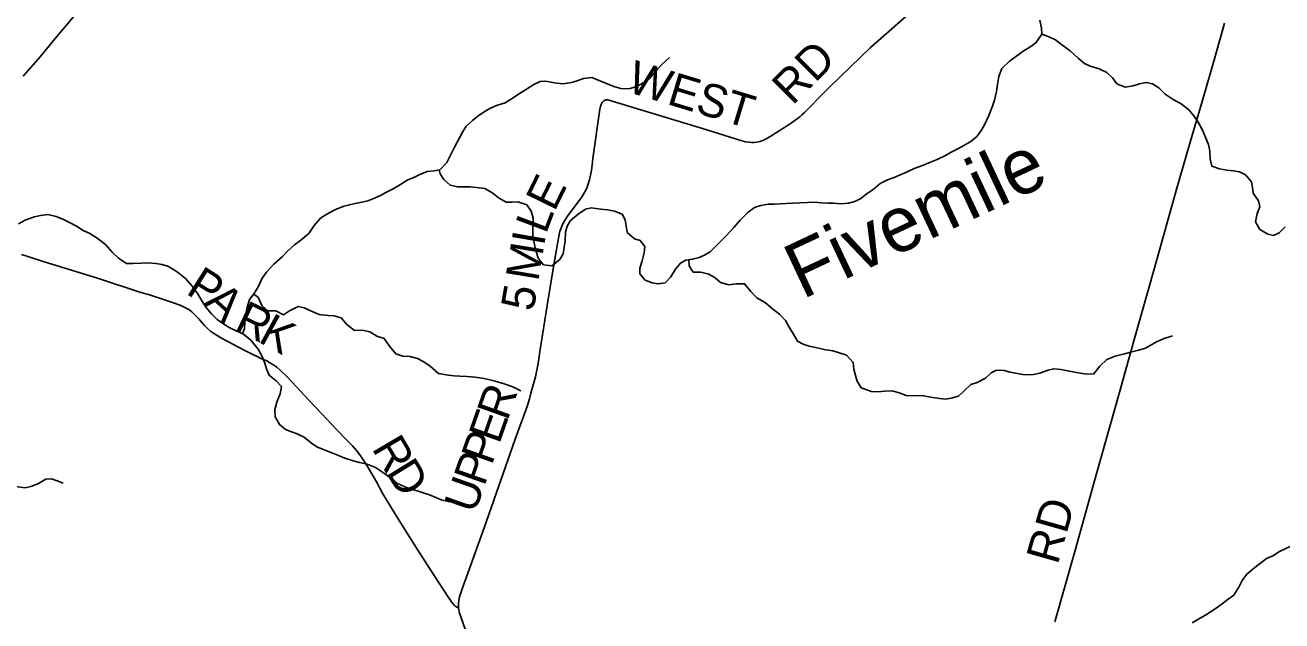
# Model space of a CAD drawing. Extents: x 1451455 to 1749751, y 218250 to 574981.
# Drawn here: x 1544531 to 1555909, y 401899 to 407292 of the extents above; entities that cross this region are included whole.
import ezdxf

# ---------------------------------------------------------------- set-up
doc = ezdxf.new("R2010")
doc.units = 0
for name, color, linetype in [('GM_X_County_Road', 7, 'Continuous'), ('GM_X_County_Road_Text', 7, 'Continuous'), ('GM_X_Minor_River', 7, 'Continuous'), ('GM_X_Minor_River_Text', 7, 'Continuous'), ('GM_X_Township_Road', 7, 'Continuous'), ('GM_X_Township_Road_Text', 7, 'Continuous')]:
    doc.layers.add(name, color=color, linetype=linetype)

msp = doc.modelspace()

# ---------------------------------------------------------------- linework, layer by layer
at = {"layer": 'GM_X_County_Road'}
for points in [[(1548456, 402014), (1548455, 402024), (1548454, 402051), (1548455, 402064), (1548457, 402078), (1548462, 402104), (1548469, 402133), (1548485, 402180), (1548686, 402742), (1548971, 403553), (1549078, 403849), (1549097, 403908), (1549111, 403959), (1549135, 404044), (1549151, 404107), (1549160, 404152), (1549175, 404229), (1549195, 404356), (1549257, 404754), (1549316, 405103), (1549350, 405313), (1549366, 405397), (1549373, 405426), (1549380, 405448), (1549390, 405473), (1549403, 405500), (1549420, 405529), (1549441, 405561), (1549539, 405692), (1549568, 405732), (1549587, 405762), (1549607, 405799), (1549619, 405826), (1549630, 405856), (1549640, 405890), (1549650, 405935), (1549658, 405980), (1549665, 406025), (1549672, 406085), (1549735, 406530), (1549737, 406544), (1549740, 406556), (1549743, 406564), (1549745, 406572), (1549749, 406580), (1549751, 406585), (1549755, 406591), (1549759, 406596), (1549767, 406604), (1549771, 406607), (1549776, 406610), (1549781, 406612), (1549786, 406614), (1549791, 406615), (1549797, 406616), (1549802, 406615), (1549806, 406615), (1550273, 406474), (1550665, 406355), (1551012, 406247), (1551053, 406236), (1551082, 406231), (1551107, 406228), (1551133, 406228), (1551158, 406231), (1551183, 406237), (1551210, 406248), (1551239, 406262), (1551276, 406283), (1551406, 406366), (1551469, 406408), (1551532, 406453), (1551548, 406466), (1551562, 406479), (1551586, 406501), (1551771, 406687), (1551818, 406737), (1552186, 407088), (1552574, 407430)], [(1553853, 401891), (1554035, 402528), (1554235, 403242), (1554435, 403956), (1554576, 404455), (1554753, 405083), (1554958, 405816), (1555077, 406233), (1555188, 406600), (1555299, 406988), (1555389, 407309)], [(1548663, 401402), (1548475, 401934), (1548465, 401969), (1548459, 401998), (1548456, 402014)]]:
    msp.add_lwpolyline(points, dxfattribs=at)
at = {"layer": 'GM_X_Minor_River'}
for points in [[(1553217, 406388), (1553256, 406475), (1553289, 406557), (1553306, 406613), (1553326, 406692), (1553335, 406756), (1553346, 406828), (1553373, 406898), (1553444, 406967), (1553496, 407006), (1553575, 407061), (1553628, 407094), (1553680, 407131), (1553735, 407210), (1553734, 407264), (1553718, 407336)], [(1553735, 407210), (1553807, 407183), (1553860, 407158), (1553926, 407107), (1553991, 407058), (1554065, 406993), (1554121, 406946), (1554174, 406919), (1554254, 406896), (1554323, 406863), (1554376, 406816), (1554415, 406761), (1554489, 406730), (1554563, 406741), (1554619, 406762), (1554681, 406773), (1554737, 406762), (1554794, 406725), (1554853, 406666), (1554926, 406619), (1554997, 406580), (1555066, 406526), (1555113, 406470), (1555150, 406415), (1555189, 406340), (1555220, 406270), (1555245, 406212), (1555258, 406151), (1555261, 406079), (1555274, 406015), (1555343, 405992), (1555409, 405979), (1555471, 405972), (1555524, 405963), (1555578, 405938), (1555635, 405873), (1555644, 405823), (1555649, 405771), (1555698, 405702), (1555709, 405648), (1555686, 405586), (1555669, 405512), (1555708, 405442), (1555783, 405399), (1555834, 405388), (1555885, 405413), (1555938, 405466)], [(1546498, 404498), (1546516, 404544), (1546519, 404600), (1546526, 404660), (1546541, 404736), (1546564, 404808), (1546605, 404861), (1546642, 404924), (1546677, 405000), (1546718, 405057), (1546783, 405128), (1546858, 405193), (1546911, 405248), (1546970, 405303), (1547028, 405346), (1547099, 405405), (1547148, 405479), (1547205, 405544), (1547262, 405581), (1547336, 405620), (1547417, 405652), (1547469, 405666), (1547519, 405677), (1547581, 405690), (1547635, 405701), (1547693, 405726), (1547750, 405751), (1547802, 405780), (1547863, 405811), (1547929, 405850), (1547996, 405891), (1548050, 405914), (1548100, 405938), (1548171, 405966), (1548233, 405973), (1548285, 405983), (1548348, 406048), (1548389, 406127), (1548420, 406193), (1548463, 406272), (1548492, 406323), (1548525, 406377), (1548580, 406430), (1548630, 406467), (1548695, 406512), (1548745, 406540), (1548800, 406563), (1548876, 406589), (1548949, 406634), (1548999, 406666), (1549070, 406712), (1549138, 406755), (1549193, 406783), (1549245, 406786), (1549324, 406770), (1549398, 406761), (1549478, 406774), (1549530, 406789), (1549587, 406810), (1549663, 406817), (1549714, 406798), (1549861, 406736), (1549923, 406719), (1549993, 406716), (1550051, 406731), (1550111, 406760), (1550180, 406807), (1550237, 406872), (1550296, 406935), (1550365, 407000)], [(1548279, 405982), (1548288, 405947), (1548323, 405894), (1548378, 405843), (1548448, 405828), (1548508, 405827), (1548560, 405828), (1548618, 405823), (1548692, 405814), (1548765, 405771), (1548816, 405728), (1548885, 405689), (1548941, 405688), (1548993, 405693), (1549073, 405664), (1549112, 405609), (1549132, 405545), (1549129, 405465), (1549128, 405381), (1549143, 405307), (1549156, 405252), (1549178, 405176), (1549225, 405121), (1549299, 405112), (1549372, 405169), (1549403, 405222), (1549412, 405282), (1549419, 405340), (1549424, 405418), (1549439, 405472), (1549470, 405523), (1549537, 405582), (1549603, 405627), (1549655, 405637), (1549741, 405627), (1549805, 405620), (1549866, 405609), (1549936, 405580), (1549963, 405528), (1549972, 405475), (1549981, 405415), (1550048, 405358), (1550100, 405343), (1550143, 405287), (1550136, 405231), (1550117, 405159), (1550096, 405091), (1550097, 405041), (1550146, 404984), (1550209, 404959), (1550261, 404949), (1550325, 404958), (1550376, 405013), (1550419, 405084), (1550464, 405137), (1550514, 405163), (1550574, 405172), (1550632, 405187), (1550683, 405210), (1550733, 405241), (1550808, 405314), (1550877, 405385), (1550947, 405460), (1551006, 405527), (1551077, 405600), (1551135, 405641), (1551191, 405660), (1551258, 405671), (1551312, 405672), (1551367, 405675), (1551421, 405676), (1551481, 405679), (1551545, 405684), (1551613, 405687), (1551671, 405688), (1551743, 405683), (1551797, 405680), (1551851, 405679), (1551915, 405674), (1551985, 405679), (1552043, 405694), (1552097, 405722), (1552154, 405769), (1552208, 405804), (1552271, 405857), (1552338, 405890), (1552400, 405913), (1552454, 405936), (1552511, 405961), (1552579, 405994), (1552655, 406021), (1552712, 406046), (1552788, 406077), (1552865, 406113), (1552915, 406141), (1552969, 406170), (1553030, 406201), (1553094, 406238), (1553145, 406281), (1553184, 406332), (1553217, 406388)], [(1544470, 405493), (1544539, 405528), (1544617, 405555), (1544671, 405570), (1544737, 405579), (1544811, 405560), (1544880, 405531), (1544932, 405506), (1544997, 405471), (1545058, 405434), (1545118, 405405), (1545183, 405362), (1545258, 405307), (1545323, 405234), (1545376, 405181), (1545449, 405134), (1545509, 405133), (1545581, 405138), (1545643, 405139), (1545716, 405135), (1545772, 405124), (1545828, 405108), (1545909, 405060), (1545982, 404999), (1546047, 404926), (1546091, 404861), (1546136, 404788), (1546167, 404738), (1546218, 404679), (1546269, 404626), (1546329, 404585), (1546386, 404552), (1546441, 404523), (1546507, 404494), (1546576, 404439), (1546640, 404358), (1546675, 404298), (1546702, 404233), (1546717, 404181), (1546740, 404122), (1546805, 404071), (1546852, 404019), (1546841, 403953), (1546812, 403889), (1546793, 403813), (1546794, 403745), (1546835, 403675), (1546890, 403632), (1546942, 403611), (1546993, 403592), (1547059, 403563), (1547126, 403504), (1547179, 403471), (1547308, 403419), (1547369, 403396), (1547427, 403373), (1547502, 403348), (1547558, 403333), (1547628, 403318), (1547703, 403287), (1547759, 403250), (1547839, 403194), (1547897, 403146), (1547974, 403108), (1548026, 403091), (1548079, 403077), (1548135, 403058), (1548192, 403041), (1548248, 403016), (1548307, 402991), (1548375, 402976)], [(1550541, 405167), (1550543, 405114), (1550580, 405057), (1550648, 405054), (1550720, 405037), (1550777, 405004), (1550828, 404961), (1550900, 404940), (1550970, 404951), (1551044, 404950), (1551101, 404879), (1551154, 404824), (1551233, 404777), (1551300, 404722), (1551361, 404675), (1551416, 404618), (1551449, 404557), (1551486, 404493), (1551523, 404430), (1551576, 404403), (1551628, 404386), (1551703, 404369), (1551765, 404356), (1551843, 404343), (1551902, 404326), (1551968, 404305), (1552029, 404238), (1552034, 404178), (1552049, 404120), (1552064, 404069), (1552099, 404007), (1552194, 403975), (1552258, 403972), (1552312, 403979), (1552380, 403982), (1552444, 403963), (1552507, 403940), (1552575, 403935), (1552653, 403938), (1552729, 403925), (1552812, 403911), (1552866, 403906), (1552928, 403917), (1552980, 403933), (1553037, 403984), (1553094, 404037), (1553150, 404058), (1553225, 404097), (1553276, 404144), (1553326, 404167), (1553396, 404164), (1553449, 404149), (1553531, 404134), (1553583, 404127), (1553659, 404130), (1553719, 404141), (1553793, 404168), (1553843, 404181), (1553907, 404174), (1553985, 404159), (1554064, 404145), (1554126, 404136), (1554202, 404133), (1554261, 404204), (1554324, 404265), (1554398, 404294), (1554483, 404317), (1554539, 404330), (1554611, 404349), (1554675, 404368), (1554774, 404424), (1554844, 404455), (1554919, 404480)], [(1546600, 404855), (1546640, 404828), (1546673, 404754), (1546728, 404705), (1546800, 404704), (1546869, 404669), (1546926, 404704), (1547004, 404745), (1547058, 404732), (1547131, 404700), (1547193, 404671), (1547276, 404662), (1547330, 404661), (1547392, 404642), (1547445, 404581), (1547514, 404528), (1547584, 404529), (1547652, 404514), (1547715, 404477), (1547782, 404456), (1547829, 404387), (1547886, 404316), (1547951, 404295), (1548017, 404292), (1548085, 404273), (1548140, 404244), (1548198, 404203), (1548274, 404138), (1548362, 404123), (1548414, 404118), (1548466, 404115), (1548534, 404112), (1548603, 404105), (1548671, 404096), (1548725, 404083), (1548787, 404068), (1548868, 404044), (1548948, 404017), (1549019, 403980)], [(1543977, 402740), (1544081, 402820), (1544109, 402874), (1544133, 402944), (1544153, 402999), (1544170, 403051), (1544203, 403115), (1544263, 403134), (1544337, 403136), (1544393, 403126), (1544469, 403112), (1544533, 403103), (1544583, 403114), (1544651, 403143), (1544718, 403182), (1544770, 403184), (1544821, 403167), (1544875, 403144)], [(1555098, 401882), (1555170, 401923), (1555225, 401956), (1555314, 402015), (1555368, 402054), (1555423, 402095), (1555475, 402132), (1555520, 402205), (1555549, 402263), (1555592, 402322), (1555663, 402383), (1555714, 402420), (1555770, 402462), (1555827, 402487), (1555887, 402526), (1555990, 402576)]]:
    msp.add_lwpolyline(points, dxfattribs=at)
at = {"layer": 'GM_X_Township_Road'}
for points in [[(1544515, 406829), (1544669, 407004), (1544804, 407170), (1545147, 407580)], [(1544500, 405214), (1544537, 405203), (1544705, 405148), (1544950, 405075), (1545195, 404999), (1545571, 404875), (1545656, 404850), (1545731, 404825), (1545884, 404776), (1545942, 404753), (1545978, 404737), (1546013, 404716), (1546042, 404695), (1546069, 404670), (1546101, 404636), (1546156, 404572), (1546181, 404547), (1546211, 404522), (1546254, 404492), (1546310, 404458), (1546371, 404426), (1546452, 404384), (1546533, 404341), (1546600, 404306), (1546633, 404291), (1546659, 404278), (1546719, 404252), (1546754, 404233), (1546782, 404215), (1546809, 404195), (1546841, 404167), (1546900, 404110), (1546988, 404017), (1547101, 403898), (1547218, 403773), (1547305, 403680), (1547423, 403557), (1547492, 403486), (1547531, 403442), (1547561, 403403), (1547595, 403354), (1547639, 403281), (1547711, 403156), (1547771, 403050), (1547902, 402831), (1548072, 402562), (1548194, 402371), (1548363, 402110), (1548399, 402059), (1548414, 402042), (1548425, 402033), (1548442, 402023), (1548456, 402014)]]:
    msp.add_lwpolyline(points, dxfattribs=at)

# ---------------------------------------------------------------- texts
at = {"layer": 'GM_X_County_Road_Text'}
for s, rotation, p in [('RD', 44.9967, (1551478, 406559)), ('WEST', 343.0835, (1549969, 406691)), ('E', 63.8815, (1549323, 405596)), ('L', 69.3406, (1549246, 405393)), ('I', 80.1873, (1549229, 405286)), ('M', 80.5993, (1549176, 404965)), ('5', 80.3113, (1549132, 404693)), ('R', 70.5153, (1548897, 403702)), ('E', 70.5947, (1548823, 403491)), ('P', 70.5974, (1548755, 403300)), ('P', 70.5979, (1548688, 403109)), ('U', 70.5956, (1548601, 402860)), ('RD', 74.0547, (1553878, 402399))]:
    msp.add_text(s, height=300, rotation=rotation, dxfattribs=at).set_placement(p)
at = {"layer": 'GM_X_Minor_River_Text'}
msp.add_text('Fivemile', height=500, rotation=25.1724, dxfattribs=at).set_placement((1551567, 404806))
at = {"layer": 'GM_X_Township_Road_Text'}
for s, rotation, p in [('P', 327.8151, (1545978, 404866)), ('A', 317.4852, (1546138, 404767)), ('R', 334.4526, (1546413, 404534)), ('K', 331.1642, (1546631, 404430)), ('R', 300.4761, (1547665, 403461)), ('D', 301.5444, (1547793, 403244))]:
    msp.add_text(s, height=300, rotation=rotation, dxfattribs=at).set_placement(p)

doc.saveas('drawing.dxf')
